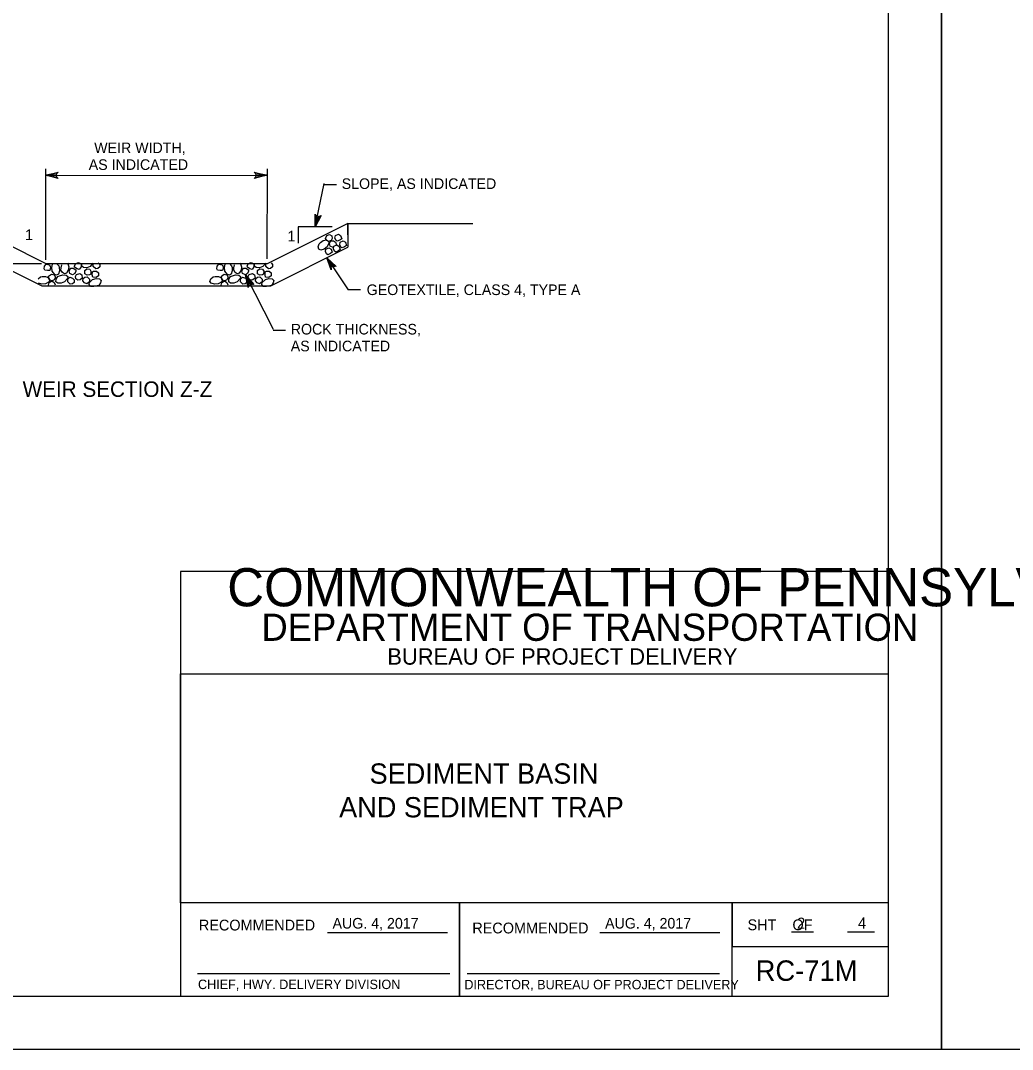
# Model space of a CAD drawing. Extents: x 636462 to 639890, y 299944 to 300538.
# Drawn here: x 637883.7 to 638163.9, y 299944.4 to 300235 of the extents above; entities that cross this region are included whole.
import ezdxf

# ---------------------------------------------------------------- set-up
doc = ezdxf.new("R2010")
doc.units = 0
for name, color, linetype in [('1', 7, 'Continuous'), ('Default', 7, 'Continuous'), ('PLT-BNDY', 7, 'Continuous')]:
    doc.layers.add(name, color=color, linetype=linetype)

msp = doc.modelspace()

# ---------------------------------------------------------------- linework, layer by layer
at = {"layer": '1'}
for p, q in [((638101.54, 299977.66), (638107.68, 299977.66)), ((638117.35, 299977.66), (638124.99, 299977.66)), ((637970.38, 299977.44), (638004.27, 299977.44)), ((638047.38, 299977.44), (638081.25, 299977.44)), ((637933.68, 299965.87), (638004.93, 299965.87)), ((638009.85, 299965.87), (638081.19, 299965.87))]:
    msp.add_line(p, q, dxfattribs=at)
msp.add_lwpolyline([(638128.91, 299959.45), (638128.91, 300523.45), (637342.91, 300523.45), (637342.91, 299959.45), (638128.91, 299959.45), (638128.91, 299985.81), (637928.91, 299985.81), (637928.91, 300050.49), (638128.91, 300050.49), (638128.91, 300079.45), (637928.91, 300079.45), (637928.91, 299959.45), (638007.72, 299959.45), (638007.72, 299985.81), (638007.72, 299959.45), (638084.72, 299959.45), (638084.72, 299985.81), (638084.72, 299973.49), (638128.91, 299973.49)], dxfattribs=at)
at = {"layer": 'Default'}
for p, q in [((637890.81, 300167.48), (637890.81, 300193.1)), ((637953.33, 300167.7), (637953.47, 300193.1)), ((637890.81, 300191.32), (637953.46, 300191.31)), ((637966.95, 300176.76), (637969.43, 300188.96)), ((637972.92, 300188.63), (637969.43, 300188.63)), ((637971.75, 300176.76), (637962.15, 300176.76)), ((637962.15, 300176.76), (637962.15, 300172.14)), ((637976.15, 300177.74), (638011.48, 300177.74)), ((637976.15, 300177.74), (637976.16, 300170.99)), ((637968.07, 300171.99), (637968.44, 300172.37)), ((637968.44, 300172.37), (637969.21, 300172.9)), ((637969.21, 300172.9), (637970.15, 300173.08)), ((637969.86, 300173.47), (637970.22, 300174.36)), ((637970.18, 300172.95), (637969.86, 300173.47)), ((637970.15, 300173.08), (637970.7, 300172.76)), ((637970.72, 300172.62), (637970.18, 300172.95)), ((637970.22, 300174.36), (637970.94, 300174.62)), ((637970.82, 300172.19), (637970.28, 300171.12)), ((637970.7, 300172.76), (637970.82, 300172.19)), ((637971.4, 300172.88), (637970.72, 300172.62)), ((637970.94, 300174.62), (637971.67, 300174.26)), ((637970.94, 300172.06), (637971.32, 300172.78)), ((637971.32, 300172.78), (637972.14, 300172.8)), ((637971.69, 300173.44), (637971.4, 300172.88)), ((637971.67, 300174.26), (637971.69, 300173.44)), ((637972.14, 300172.8), (637972.71, 300172.44)), ((637972.51, 300173.6), (637972.63, 300174.3)), ((637972.82, 300172.94), (637972.51, 300173.6)), ((637972.63, 300174.3), (637973.48, 300174.68)), ((637972.71, 300172.44), (637972.92, 300171.7)), ((637973.17, 300172.69), (637972.82, 300172.94)), ((637973.89, 300173), (637973.17, 300172.69)), ((637973.48, 300174.68), (637974.12, 300174.29)), ((637973.86, 300171.71), (637973.98, 300172.42)), ((637974.42, 300173.42), (637973.89, 300173)), ((637973.98, 300172.42), (637974.83, 300172.8)), ((637974.12, 300174.29), (637974.42, 300173.42)), ((637974.83, 300172.8), (637975.47, 300172.41)), ((637975.47, 300172.41), (637975.77, 300171.53)), ((637967.81, 300171.14), (637968.07, 300171.99)), ((637967.94, 300170.43), (637967.81, 300171.14)), ((637968.57, 300170.21), (637967.94, 300170.43)), ((637969.46, 300170.49), (637968.57, 300170.21)), ((637970.28, 300171.12), (637969.46, 300170.49)), ((637969.84, 300169.79), (637969.96, 300170.49)), ((637970.14, 300169.13), (637969.84, 300169.79)), ((637969.96, 300170.49), (637970.8, 300170.87)), ((637970.8, 300170.87), (637971.45, 300170.48)), ((637971.18, 300171.32), (637970.94, 300172.06)), ((637971.98, 300170.92), (637971.18, 300171.32)), ((637971.74, 300169.61), (637971.22, 300169.2)), ((637971.45, 300170.48), (637971.74, 300169.61)), ((637972.11, 300170.55), (637972.23, 300171.26)), ((637972.42, 300169.9), (637972.11, 300170.55)), ((637972.23, 300171.26), (637973.07, 300171.64)), ((637972.76, 300169.65), (637972.42, 300169.9)), ((637973.49, 300169.96), (637972.76, 300169.65)), ((637973.07, 300171.64), (637973.72, 300171.25)), ((637974.02, 300170.38), (637973.49, 300169.96)), ((637973.72, 300171.25), (637974.02, 300170.38)), ((637974.17, 300171.05), (637973.86, 300171.71)), ((637974.52, 300170.81), (637974.17, 300171.05)), ((637975.24, 300171.12), (637974.52, 300170.81)), ((637975.77, 300171.53), (637975.24, 300171.12)), ((637893.88, 300166.44), (637894.5, 300165.78)), ((637896.92, 300166.63), (637897.31, 300165.49)), ((637898.95, 300165.71), (637899.33, 300166.42)), ((637899.33, 300166.42), (637900.02, 300166.72)), ((637900.02, 300166.72), (637900.78, 300166.27)), ((637904.14, 300166.46), (637903.33, 300165.57)), ((637905.66, 300166.64), (637906.09, 300166.17)), ((637942.69, 300166.44), (637943.3, 300165.78)), ((637945.73, 300166.63), (637946.11, 300165.49)), ((637947.75, 300165.71), (637948.13, 300166.42)), ((637948.13, 300166.42), (637948.82, 300166.72)), ((637948.82, 300166.72), (637949.59, 300166.27)), ((637952.94, 300166.46), (637952.13, 300165.57)), ((637954.46, 300166.64), (637954.89, 300166.17)), ((637970.49, 300168.88), (637970.14, 300169.13)), ((637970.19, 300168), (637976.24, 300159)), ((637971.22, 300169.2), (637970.49, 300168.88)), ((637889.57, 300166.33), (637861.5, 300166.33)), ((637890.36, 300164.93), (637890.47, 300165.65)), ((637890.51, 300164.54), (637890.36, 300164.93)), ((637890.47, 300165.65), (637890.95, 300166.18)), ((637891.29, 300164.4), (637890.51, 300164.54)), ((637890.95, 300166.18), (637891.87, 300166.03)), ((637891.96, 300164.45), (637891.29, 300164.4)), ((637891.87, 300166.03), (637892.19, 300165.34)), ((637892.19, 300165.34), (637891.96, 300164.45)), ((637892.51, 300165.26), (637892.73, 300166.2)), ((637892.64, 300164.28), (637892.51, 300165.26)), ((637893.34, 300163.27), (637892.64, 300164.28)), ((637894.7, 300164.34), (637894.41, 300163.44)), ((637894.5, 300165.78), (637894.64, 300165.24)), ((637894.64, 300165.24), (637894.7, 300164.34)), ((637895.11, 300164.55), (637895.12, 300165.15)), ((637895.51, 300163.83), (637895.11, 300164.55)), ((637895.12, 300165.15), (637895.32, 300166.05)), ((637896.1, 300163.45), (637895.51, 300163.83)), ((637896.69, 300163.72), (637896.1, 300163.45)), ((637897.16, 300164.51), (637896.69, 300163.72)), ((637897.31, 300165.49), (637897.16, 300164.51)), ((637897.44, 300164.34), (637897.92, 300165.08)), ((637897.57, 300163.62), (637897.44, 300164.34)), ((637898.4, 300163.17), (637897.57, 300163.62)), ((637897.92, 300165.08), (637898.57, 300165.08)), ((637899.02, 300163.54), (637898.4, 300163.17)), ((637898.57, 300165.08), (637899.28, 300164.62)), ((637898.96, 300165.36), (637898.95, 300165.71)), ((637899.68, 300164.89), (637898.96, 300165.36)), ((637899.32, 300164.22), (637899.02, 300163.54)), ((637899.28, 300164.62), (637899.32, 300164.22)), ((637899.45, 300163.33), (637900.39, 300163.58)), ((637900.28, 300164.7), (637899.68, 300164.89)), ((637900.83, 300165.47), (637900.28, 300164.7)), ((637900.39, 300163.58), (637900.98, 300163.2)), ((637900.78, 300166.27), (637900.83, 300165.47)), ((637900.96, 300165.63), (637901.01, 300166.33)), ((637901.49, 300165.25), (637900.96, 300165.63)), ((637902.41, 300165.22), (637901.49, 300165.25)), ((637901.83, 300164.43), (637902.4, 300164.89)), ((637901.84, 300163.48), (637901.83, 300164.43)), ((637902.47, 300163.13), (637901.84, 300163.48)), ((637902.4, 300164.89), (637903.28, 300164.83)), ((637903.33, 300165.57), (637902.41, 300165.22)), ((637903.28, 300164.83), (637903.59, 300164.26)), ((637903.59, 300164.26), (637903.54, 300163.42)), ((637903.96, 300163.21), (637904.03, 300164.06)), ((637904.03, 300164.06), (637904.33, 300164.24)), ((637904.22, 300165.55), (637904.23, 300166.31)), ((637904.97, 300164.92), (637904.22, 300165.55)), ((637904.33, 300164.24), (637905.14, 300164.26)), ((637905.55, 300165.03), (637904.97, 300164.92)), ((637905.14, 300164.26), (637905.73, 300163.8)), ((637906.11, 300165.46), (637905.55, 300165.03)), ((637905.73, 300163.8), (637905.71, 300162.91)), ((637906.09, 300166.17), (637906.11, 300165.46)), ((637939.16, 300164.93), (637939.27, 300165.65)), ((637939.31, 300164.54), (637939.16, 300164.93)), ((637939.27, 300165.65), (637939.75, 300166.18)), ((637940.09, 300164.4), (637939.31, 300164.54)), ((637939.75, 300166.18), (637940.67, 300166.03)), ((637940.76, 300164.45), (637940.09, 300164.4)), ((637940.67, 300166.03), (637941, 300165.34)), ((637941, 300165.34), (637940.76, 300164.45)), ((637941.31, 300165.26), (637941.53, 300166.2)), ((637941.44, 300164.28), (637941.31, 300165.26)), ((637942.14, 300163.27), (637941.44, 300164.28)), ((637943.5, 300164.34), (637943.22, 300163.44)), ((637943.3, 300165.78), (637943.44, 300165.24)), ((637943.44, 300165.24), (637943.5, 300164.34)), ((637943.92, 300165.15), (637944.12, 300166.05)), ((637943.92, 300164.55), (637943.92, 300165.15)), ((637944.31, 300163.83), (637943.92, 300164.55)), ((637944.9, 300163.45), (637944.31, 300163.83)), ((637945.49, 300163.72), (637944.9, 300163.45)), ((637945.97, 300164.51), (637945.49, 300163.72)), ((637946.11, 300165.49), (637945.97, 300164.51)), ((637946.25, 300164.34), (637946.72, 300165.08)), ((637946.37, 300163.62), (637946.25, 300164.34)), ((637947.21, 300163.17), (637946.37, 300163.62)), ((637946.72, 300165.08), (637947.37, 300165.08)), ((637947.82, 300163.54), (637947.21, 300163.17)), ((637947.37, 300165.08), (637948.09, 300164.62)), ((637947.76, 300165.36), (637947.75, 300165.71)), ((637948.48, 300164.89), (637947.76, 300165.36)), ((637948.12, 300164.22), (637947.82, 300163.54)), ((637948.09, 300164.62), (637948.12, 300164.22)), ((637948.25, 300163.33), (637949.19, 300163.58)), ((637949.08, 300164.7), (637948.48, 300164.89)), ((637949.64, 300165.47), (637949.08, 300164.7)), ((637949.19, 300163.58), (637949.78, 300163.2)), ((637949.59, 300166.27), (637949.64, 300165.47)), ((637949.77, 300165.63), (637949.81, 300166.33)), ((637950.29, 300165.25), (637949.77, 300165.63)), ((637951.21, 300165.22), (637950.29, 300165.25)), ((637950.63, 300164.43), (637951.2, 300164.89)), ((637950.65, 300163.48), (637950.63, 300164.43)), ((637951.27, 300163.13), (637950.65, 300163.48)), ((637951.2, 300164.89), (637952.08, 300164.83)), ((637952.13, 300165.57), (637951.21, 300165.22)), ((637952.08, 300164.83), (637952.39, 300164.26)), ((637952.39, 300164.26), (637952.34, 300163.42)), ((637952.76, 300163.21), (637952.83, 300164.06)), ((637952.83, 300164.06), (637953.13, 300164.24)), ((637953.02, 300165.55), (637953.03, 300166.31)), ((637953.78, 300164.92), (637953.02, 300165.55)), ((637953.13, 300164.24), (637953.94, 300164.26)), ((637954.35, 300165.03), (637953.78, 300164.92)), ((637953.94, 300164.26), (637954.53, 300163.8)), ((637954.91, 300165.46), (637954.35, 300165.03)), ((637954.53, 300163.8), (637954.51, 300162.91)), ((637954.89, 300166.17), (637954.91, 300165.46)), ((637888.64, 300162.04), (637889.33, 300162.6)), ((637889.66, 300160.59), (637888.77, 300160.85)), ((637889.33, 300162.6), (637889.84, 300162.72)), ((637890.69, 300160.66), (637889.66, 300160.59)), ((637889.84, 300162.72), (637890.78, 300162.73)), ((637891.73, 300161.26), (637890.69, 300160.66)), ((637890.78, 300162.73), (637891.66, 300162.36)), ((637891.56, 300160.33), (637891.76, 300161.08)), ((637891.62, 300162.24), (637891.63, 300162.85)), ((637891.89, 300161.67), (637891.62, 300162.24)), ((637891.63, 300162.85), (637892.43, 300163.4)), ((637891.66, 300162.36), (637891.95, 300161.8)), ((637891.95, 300161.8), (637891.73, 300161.26)), ((637891.76, 300161.08), (637892.48, 300161.47)), ((637892.6, 300161.51), (637891.89, 300161.67)), ((637892.43, 300163.4), (637893.17, 300163.22)), ((637892.48, 300161.47), (637893.17, 300161.04)), ((637893.15, 300161.82), (637892.6, 300161.51)), ((637893.58, 300162.51), (637893.15, 300161.82)), ((637893.17, 300163.22), (637893.58, 300162.51)), ((637893.17, 300161.04), (637893.45, 300160.42)), ((637893.87, 300163.08), (637893.34, 300163.27)), ((637893.7, 300161.28), (637893.73, 300161.96)), ((637894.22, 300160.89), (637893.7, 300161.28)), ((637893.73, 300161.96), (637894.24, 300162.71)), ((637894.41, 300163.44), (637893.87, 300163.08)), ((637895.19, 300160.89), (637894.22, 300160.89)), ((637894.24, 300162.71), (637894.72, 300162.97)), ((637894.72, 300162.97), (637895.59, 300163.23)), ((637896.11, 300161.24), (637895.19, 300160.89)), ((637895.59, 300163.23), (637896.54, 300163.15)), ((637896.94, 300162.14), (637896.11, 300161.24)), ((637896.54, 300163.15), (637897.01, 300162.71)), ((637897.01, 300162.71), (637896.94, 300162.14)), ((637897.02, 300161.23), (637897.03, 300161.99)), ((637897.73, 300160.58), (637897.02, 300161.23)), ((637897.03, 300161.99), (637897.62, 300162.55)), ((637897.62, 300162.55), (637898.4, 300162.29)), ((637898.33, 300160.7), (637897.73, 300160.58)), ((637898.82, 300161.09), (637898.33, 300160.7)), ((637898.4, 300162.29), (637898.82, 300161.82)), ((637898.82, 300161.82), (637898.82, 300161.09)), ((637899.19, 300162.72), (637899.45, 300163.33)), ((637899.29, 300162.12), (637899.19, 300162.72)), ((637899.85, 300161.72), (637899.29, 300162.12)), ((637900.52, 300161.84), (637899.85, 300161.72)), ((637901.13, 300162.31), (637900.52, 300161.84)), ((637900.98, 300163.2), (637901.13, 300162.31)), ((637901.28, 300161.51), (637901.36, 300162.2)), ((637901.71, 300160.98), (637901.28, 300161.51)), ((637901.36, 300162.2), (637901.84, 300162.57)), ((637902.42, 300160.68), (637901.71, 300160.98)), ((637901.84, 300162.57), (637902.49, 300162.65)), ((637903.13, 300161.25), (637902.42, 300160.68)), ((637903.21, 300163.19), (637902.47, 300163.13)), ((637902.49, 300162.65), (637903.17, 300161.95)), ((637903.08, 300160.49), (637903.14, 300161.03)), ((637903.17, 300161.95), (637903.13, 300161.25)), ((637903.14, 300161.03), (637904.05, 300161.89)), ((637903.54, 300163.42), (637903.21, 300163.19)), ((637904.1, 300162.59), (637903.96, 300163.21)), ((637904.05, 300161.89), (637905.05, 300162.17)), ((637905.04, 300162.48), (637904.1, 300162.59)), ((637905.71, 300162.91), (637905.04, 300162.48)), ((637905.05, 300162.17), (637905.95, 300162.07)), ((637906.28, 300160.99), (637905.8, 300160.23)), ((637905.95, 300162.07), (637906.47, 300161.65)), ((637906.47, 300161.65), (637906.28, 300160.99)), ((637937.16, 300161.37), (637937.44, 300162.04)), ((637937.57, 300160.85), (637937.16, 300161.37)), ((637937.44, 300162.04), (637938.13, 300162.6)), ((637938.47, 300160.59), (637937.57, 300160.85)), ((637938.13, 300162.6), (637938.64, 300162.72)), ((637939.49, 300160.66), (637938.47, 300160.59)), ((637938.64, 300162.72), (637939.58, 300162.73)), ((637940.53, 300161.26), (637939.49, 300160.66)), ((637939.58, 300162.73), (637940.46, 300162.36)), ((637940.36, 300160.33), (637940.56, 300161.08)), ((637940.42, 300162.24), (637940.44, 300162.85)), ((637940.69, 300161.67), (637940.42, 300162.24)), ((637940.44, 300162.85), (637941.23, 300163.4)), ((637940.46, 300162.36), (637940.75, 300161.8)), ((637940.75, 300161.8), (637940.53, 300161.26)), ((637940.56, 300161.08), (637941.28, 300161.47)), ((637941.4, 300161.51), (637940.69, 300161.67)), ((637941.23, 300163.4), (637941.97, 300163.22)), ((637941.28, 300161.47), (637941.97, 300161.04)), ((637941.95, 300161.82), (637941.4, 300161.51)), ((637942.39, 300162.51), (637941.95, 300161.82)), ((637941.97, 300163.22), (637942.39, 300162.51)), ((637941.97, 300161.04), (637942.25, 300160.42)), ((637942.68, 300163.08), (637942.14, 300163.27)), ((637942.5, 300161.28), (637942.53, 300161.96)), ((637943.02, 300160.89), (637942.5, 300161.28)), ((637942.53, 300161.96), (637943.04, 300162.71)), ((637943.22, 300163.44), (637942.68, 300163.08)), ((637943.99, 300160.89), (637943.02, 300160.89)), ((637943.04, 300162.71), (637943.53, 300162.97)), ((637943.53, 300162.97), (637944.39, 300163.23)), ((637944.91, 300161.24), (637943.99, 300160.89)), ((637944.39, 300163.23), (637945.34, 300163.15)), ((637945.74, 300162.14), (637944.91, 300161.24)), ((637945.34, 300163.15), (637945.81, 300162.71)), ((637945.81, 300162.71), (637945.74, 300162.14)), ((637945.82, 300161.23), (637945.83, 300161.99)), ((637946.53, 300160.58), (637945.82, 300161.23)), ((637945.83, 300161.99), (637946.43, 300162.55)), ((637946.43, 300162.55), (637947.2, 300162.29)), ((637947.13, 300160.7), (637946.53, 300160.58)), ((637947.63, 300161.09), (637947.13, 300160.7)), ((637947.2, 300162.29), (637947.63, 300161.82)), ((637947.21, 300163.17), (637955.04, 300147.86)), ((637947.63, 300161.82), (637947.63, 300161.09)), ((637948, 300162.72), (637948.25, 300163.33)), ((637948.09, 300162.12), (637948, 300162.72)), ((637948.65, 300161.72), (637948.09, 300162.12)), ((637949.32, 300161.84), (637948.65, 300161.72)), ((637949.93, 300162.31), (637949.32, 300161.84)), ((637949.78, 300163.2), (637949.93, 300162.31)), ((637950.08, 300161.51), (637950.16, 300162.2)), ((637950.51, 300160.98), (637950.08, 300161.51)), ((637950.16, 300162.2), (637950.64, 300162.57)), ((637951.22, 300160.68), (637950.51, 300160.98)), ((637950.64, 300162.57), (637951.29, 300162.65)), ((637951.93, 300161.25), (637951.22, 300160.68)), ((637952.01, 300163.19), (637951.27, 300163.13)), ((637951.29, 300162.65), (637951.98, 300161.95)), ((637951.89, 300160.49), (637951.95, 300161.03)), ((637951.98, 300161.95), (637951.93, 300161.25)), ((637951.95, 300161.03), (637952.85, 300161.89)), ((637952.34, 300163.42), (637952.01, 300163.19)), ((637952.9, 300162.59), (637952.76, 300163.21)), ((637952.85, 300161.89), (637953.85, 300162.17)), ((637953.84, 300162.48), (637952.9, 300162.59)), ((637954.51, 300162.91), (637953.84, 300162.48)), ((637953.85, 300162.17), (637954.76, 300162.07)), ((637955.09, 300160.99), (637954.61, 300160.23)), ((637954.76, 300162.07), (637955.27, 300161.65)), ((637955.27, 300161.65), (637955.09, 300160.99)), ((637903.46, 300159.96), (637903.08, 300160.49)), ((637904.42, 300159.87), (637903.46, 300159.96)), ((637905.29, 300160.07), (637904.42, 300159.87)), ((637905.8, 300160.23), (637905.29, 300160.07)), ((637952.26, 300159.96), (637951.89, 300160.49)), ((637953.22, 300159.87), (637952.26, 300159.96)), ((637954.09, 300160.07), (637953.22, 300159.87)), ((637954.61, 300160.23), (637954.09, 300160.07)), ((637979.73, 300159), (637976.24, 300159)), ((637958.53, 300147.53), (637955.04, 300147.53))]:
    msp.add_line(p, q, dxfattribs=at)
for points in [[(637894.04, 300190.69), (637894.31, 300190.46), (637890.81, 300191.32), (637894.04, 300190.69), (637893.84, 300191.06), (637890.81, 300191.32), (637893.83, 300191.58), (637894.02, 300191.96), (637890.81, 300191.32), (637894.3, 300192.21), (637894.02, 300191.96)], [(637949.97, 300191.96), (637949.7, 300192.18), (637953.2, 300191.32), (637949.97, 300191.96), (637950.16, 300191.58), (637953.2, 300191.32), (637950.17, 300191.06), (637949.99, 300190.68), (637953.2, 300191.32), (637949.71, 300190.43), (637949.99, 300190.68)], [(637968.3, 300179.76), (637968.58, 300179.97), (637966.95, 300176.76), (637968.3, 300179.76), (637967.9, 300179.65), (637966.95, 300176.76), (637967.38, 300179.77), (637967.06, 300180.03), (637966.95, 300176.76), (637966.88, 300180.36), (637967.06, 300180.03)], [(637976.16, 300174.48), (637976.15, 300177.74), (637953.34, 300166.33), (637921.98, 300166.33), (637890.89, 300166.33), (637868.19, 300177.68), (637868.19, 300174.32)], [(637868.2, 300170.82), (637889.67, 300160.09), (637954.37, 300160.09), (637976.16, 300170.99)], [(637971.44, 300164.96), (637971.41, 300164.61), (637970.19, 300168), (637971.44, 300164.96), (637971.65, 300165.33), (637970.19, 300168), (637972.08, 300165.62), (637972.49, 300165.68), (637970.19, 300168), (637972.86, 300165.58), (637972.49, 300165.68)], [(637948.09, 300160), (637948.01, 300159.66), (637947.21, 300163.17), (637948.09, 300160), (637948.33, 300160.34), (637947.21, 300163.17), (637948.8, 300160.58), (637949.21, 300160.58), (637947.21, 300163.17), (637949.57, 300160.45), (637949.21, 300160.58)]]:
    msp.add_lwpolyline(points, dxfattribs=at)
at = {"layer": 'PLT-BNDY'}
for points in [[(637302.91, 300538.45), (638143.91, 300538.45), (638143.91, 299944.45), (637302.91, 299944.45)], [(638143.91, 300538.45), (638984.91, 300538.45), (638984.91, 299944.45), (638143.91, 299944.45)]]:
    msp.add_lwpolyline(points, close=True, dxfattribs=at)

# ---------------------------------------------------------------- texts
at = {"layer": '1'}
for s, height, p in [('COMMONWEALTH OF PENNSYLVANIA', 10.7834, (637942.07, 300069.59)), ('DEPARTMENT OF TRANSPORTATION', 7.6843, (637951.75, 300059.84)), ('BUREAU OF PROJECT DELIVERY', 4.6221, (637987.32, 300053.11)), ('RECOMMENDED', 3.048, (637934.08, 299978.04)), ('AUG. 4, 2017', 3, (637971.83, 299978.58)), ('AUG. 4, 2017', 3, (638048.83, 299978.58)), ('SHT    OF', 3.048, (638089.08, 299978.12)), ('2', 3.13, (638103.05, 299978.54)), ('4', 3.13, (638120.28, 299978.59)), ('RECOMMENDED', 3.048, (638011.32, 299977.21)), ('APPROVED', 0.0192, (637971.94, 299977.38)), ('APPROVED', 0.0192, (637971.94, 299977.38)), ('APPROVED', 0.0192, (637971.94, 299977.38)), ('APPROVED', 0.0192, (637971.94, 299977.38)), ('CHIEF, HWY. DELIVERY DIVISION', 2.6623, (637933.82, 299961.49)), ('DIRECTOR, BUREAU OF PROJECT DELIVERY', 2.6623, (638009.07, 299961.43))]:
    msp.add_text(s, height=height, dxfattribs=at).set_placement(p)
at = {"layer": 'Default'}
for s, height, p in [('WEIR WIDTH,', 2.998, (637904.5, 300197.58)), ('AS INDICATED', 2.998, (637902.95, 300192.84)), ('SLOPE, AS INDICATED', 2.998, (637974.42, 300187.46)), ('1', 3, (637884.95, 300173.02)), ('1', 3, (637959.09, 300172.64)), ('GEOTEXTILE, CLASS 4, TYPE A', 2.998, (637981.48, 300157.5)), ('ROCK THICKNESS,', 2.998, (637960.03, 300146.36)), ('AS INDICATED', 2.998, (637960.03, 300141.61)), ('WEIR SECTION Z-Z', 4.3721, (637884.28, 300128.74)), ('SEDIMENT BASIN', 5.7257, (637982.29, 300019.5)), ('AND SEDIMENT TRAP', 5.7257, (637973.7, 300009.98)), ('RC-71M', 5.779, (638091.37, 299963.81))]:
    msp.add_text(s, height=height, dxfattribs=at).set_placement(p)

doc.saveas('drawing.dxf')
